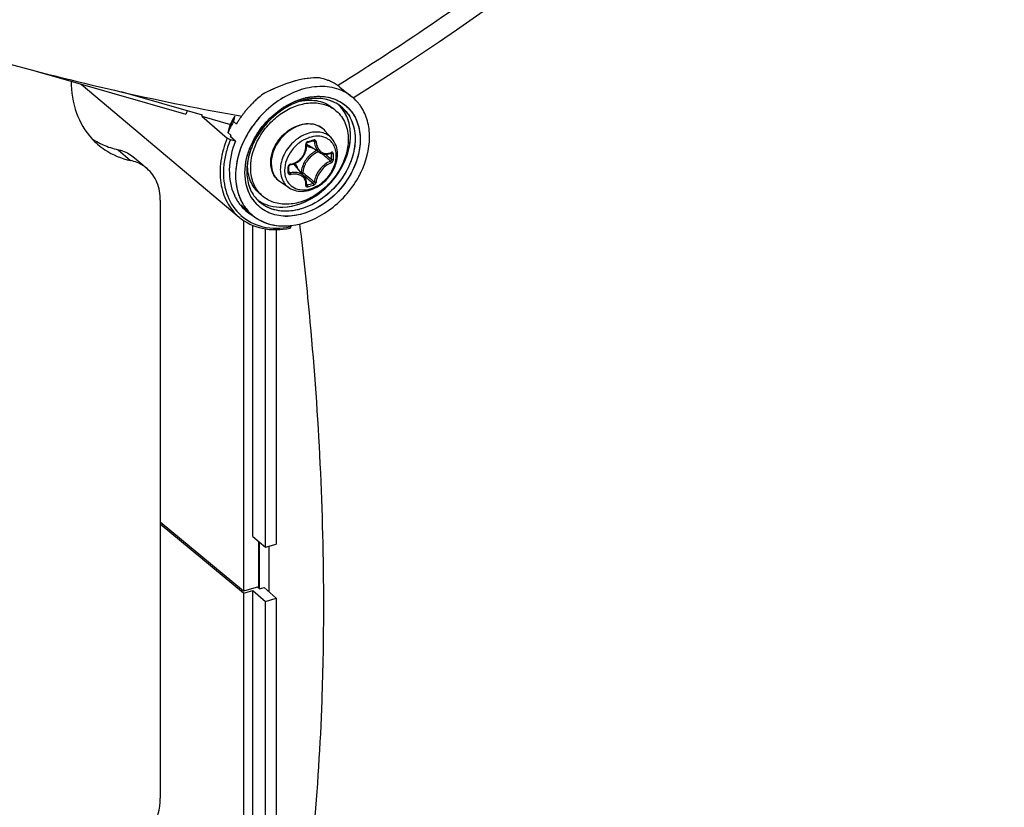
# Model space of a CAD drawing. Header units: millimetres. Extents: x 0 to 420, y 0 to 297.
# Tile 352 of 502: x 334.85 to 342.72, y 185.03 to 191.33. Entities that reach past the tile are written whole.
import ezdxf

# ---------------------------------------------------------------- set-up
doc = ezdxf.new("R2010")
doc.units = ezdxf.units.MM
doc.header["$LTSCALE"] = 23.1
doc.layers.get('0').update_dxf_attribs({"linetype": 'CONTINUOUS'})

msp = doc.modelspace()

# ---------------------------------------------------------------- linework, layer by layer
at = {"color": 7, "linetype": 'CONTINUOUS'}
for p, q in [((334.9862, 190.9123), (336.1767, 190.5686)), ((335.3392, 190.8104), (336.6009, 189.7466)), ((336.3075, 190.5616), (335.6578, 190.7492)), ((337.3877, 190.7999), (337.3956, 190.8048)), ((337.3878, 190.7998), (337.3957, 190.8047)), ((337.4075, 190.7857), (337.5028, 190.7096)), ((337.5211, 190.704), (337.5142, 190.6997)), ((337.5211, 190.704), (337.5142, 190.6997)), ((336.9596, 190.6261), (336.9604, 190.6266)), ((336.9601, 190.6249), (336.9609, 190.6254)), ((337.378, 190.595), (337.353, 190.6167)), ((337.576, 190.6295), (337.5743, 190.6321)), ((336.3038, 190.5527), (336.3075, 190.5616)), ((336.3038, 190.5527), (336.5316, 190.4869)), ((336.3038, 190.5527), (336.5065, 190.3787)), ((336.5555, 190.5101), (336.5791, 190.4891)), ((336.5657, 190.5524), (336.5623, 190.5385)), ((336.5665, 190.5544), (336.5657, 190.5524)), ((336.6214, 190.5548), (336.6207, 190.5538)), ((336.6218, 190.5546), (336.6211, 190.5536)), ((336.815, 190.5035), (336.8183, 190.5072)), ((336.5123, 190.4226), (336.5358, 190.4016)), ((336.5224, 190.4649), (336.5227, 190.4659)), ((336.5224, 190.4649), (336.5228, 190.4658)), ((336.5224, 190.4649), (336.5228, 190.4658)), ((336.5224, 190.4649), (336.5228, 190.4658)), ((336.5797, 190.4901), (336.5791, 190.4891)), ((336.5797, 190.4901), (336.5791, 190.4891)), ((337.343, 190.3751), (337.2876, 190.4376)), ((336.5365, 190.3927), (336.5292, 190.3922)), ((336.5721, 190.354), (336.5292, 190.3922)), ((336.5721, 190.354), (336.5314, 190.3657)), ((336.5365, 190.3927), (336.5324, 190.3924)), ((337.1434, 190.3412), (337.1447, 190.3422)), ((337.1447, 190.3422), (337.146, 190.343)), ((337.146, 190.343), (337.1473, 190.3436)), ((337.1473, 190.3436), (337.1478, 190.3438)), ((337.1478, 190.3438), (337.1627, 190.3479)), ((337.1595, 190.382), (337.1592, 190.3819)), ((337.1595, 190.382), (337.1592, 190.3819)), ((337.1627, 190.3479), (337.1716, 190.3504)), ((337.1716, 190.3504), (337.1804, 190.353)), ((337.1804, 190.353), (337.1952, 190.3574)), ((337.1921, 190.3565), (337.2032, 190.3505)), ((337.1941, 190.3554), (337.197, 190.3538)), ((337.1952, 190.3574), (337.1958, 190.3576)), ((337.1958, 190.3576), (337.1969, 190.3577)), ((337.1969, 190.3577), (337.1978, 190.3576)), ((337.1978, 190.3576), (337.1985, 190.3574)), ((337.1985, 190.3574), (337.1989, 190.3573)), ((335.634, 190.2858), (335.734, 190.1991)), ((337.1281, 190.2572), (337.1327, 190.2695)), ((337.1327, 190.2695), (337.1363, 190.2821)), ((337.1363, 190.2821), (337.1387, 190.2949)), ((337.1387, 190.2949), (337.1399, 190.3078)), ((337.1391, 190.3326), (337.1393, 190.3342)), ((337.1391, 190.3312), (337.1391, 190.3326)), ((337.1399, 190.3207), (337.1391, 190.3312)), ((337.1393, 190.3342), (337.1398, 190.3357)), ((337.1398, 190.3357), (337.1405, 190.3372)), ((337.1399, 190.3078), (337.1399, 190.3207)), ((337.1405, 190.3372), (337.1413, 190.3387)), ((337.1413, 190.3387), (337.1423, 190.34)), ((337.1423, 190.34), (337.1434, 190.3412)), ((337.249, 190.2613), (337.1562, 190.3189)), ((335.7658, 190.2209), (335.8658, 190.1343)), ((337.0571, 190.18), (337.0685, 190.1868)), ((337.0685, 190.1868), (337.0794, 190.1945)), ((337.0794, 190.1945), (337.0897, 190.2032)), ((337.0897, 190.2032), (337.0992, 190.2126)), ((337.0992, 190.2126), (337.1078, 190.2229)), ((337.1078, 190.2229), (337.1155, 190.2338)), ((337.1155, 190.2338), (337.1223, 190.2452)), ((337.1223, 190.2452), (337.1281, 190.2572)), ((337.2489, 190.2614), (337.2527, 190.2592)), ((337.2527, 190.2592), (337.261, 190.2551)), ((337.261, 190.2551), (337.2699, 190.252)), ((337.2699, 190.252), (337.2791, 190.25)), ((337.2791, 190.25), (337.2886, 190.2489)), ((337.2886, 190.2489), (337.2984, 190.2489)), ((337.2893, 190.2489), (337.2917, 190.2469)), ((337.2984, 190.2489), (337.3083, 190.25)), ((337.3083, 190.25), (337.3183, 190.2521)), ((337.3183, 190.2521), (337.3283, 190.2552)), ((337.3283, 190.2552), (337.3357, 190.2582)), ((337.3329, 190.2571), (337.3399, 190.2533)), ((337.3366, 190.2589), (337.3357, 190.2582)), ((337.3357, 190.2582), (337.3371, 190.2587)), ((337.3371, 190.2587), (337.3376, 190.2587)), ((336.9995, 190.1529), (336.9996, 190.1537)), ((336.9997, 190.1342), (336.9995, 190.1529)), ((336.9995, 190.1056), (336.9997, 190.1291)), ((336.9996, 190.1537), (336.9998, 190.155)), ((336.9996, 190.1125), (337.0089, 190.1001)), ((336.9997, 190.1291), (336.9997, 190.1342)), ((336.9998, 190.155), (337.0003, 190.1564)), ((337.0003, 190.1564), (337.001, 190.1578)), ((337.001, 190.1578), (337.0019, 190.1591)), ((337.0019, 190.1591), (337.003, 190.1604)), ((337.003, 190.1604), (337.0042, 190.1615)), ((337.0042, 190.1615), (337.0056, 190.1624)), ((337.0056, 190.1624), (337.007, 190.1632)), ((337.007, 190.1632), (337.0085, 190.1638)), ((337.0085, 190.1638), (337.0099, 190.1642)), ((337.0099, 190.1642), (337.0104, 190.1643)), ((337.0104, 190.1643), (337.02, 190.1662)), ((337.02, 190.1662), (337.0327, 190.1697)), ((337.0327, 190.1697), (337.0451, 190.1743)), ((337.0451, 190.1743), (337.0571, 190.18)), ((337.1212, 190.0725), (337.0512, 190.1558)), ((336.9995, 190.1052), (336.9995, 190.1056)), ((336.9997, 190.1044), (336.9995, 190.1052)), ((336.9999, 190.1037), (336.9997, 190.1044)), ((337.0002, 190.1032), (336.9999, 190.1037)), ((337.0981, 190.1052), (337.0945, 190.1042)), ((337.1078, 190.0884), (337.1412, 190.0601)), ((337.1259, 190.0662), (337.1212, 190.0724)), ((337.1306, 190.0584), (337.1259, 190.0662)), ((337.1344, 190.05), (337.1306, 190.0584)), ((337.1373, 190.0411), (337.1344, 190.05)), ((337.1391, 190.0318), (337.1373, 190.0411)), ((337.14, 190.0222), (337.1391, 190.0318)), ((337.0016, 189.9809), (336.9318, 190.0267)), ((337.139, 190.0046), (337.1391, 190.0051)), ((337.1391, 190.0042), (337.139, 190.0046)), ((337.139, 190.0043), (337.1399, 190.0034)), ((337.139, 190.0042), (337.1391, 190.0042)), ((337.1391, 190.0051), (337.1398, 190.0123)), ((337.1391, 190.0042), (337.1391, 190.0041)), ((337.1391, 190.0041), (337.1391, 190.0042)), ((337.1397, 190.0113), (337.1457, 190.0031)), ((337.1398, 190.0123), (337.14, 190.0222)), ((337.1399, 190.0034), (337.1408, 190.0029)), ((335.9715, 189.8814), (335.9715, 185.0993)), ((336.7889, 189.9147), (336.7639, 189.9363)), ((336.6184, 189.8452), (336.6933, 189.7749)), ((336.6361, 189.7204), (336.6361, 186.7549)), ((336.7097, 187.1925), (336.7097, 189.6811)), ((336.8128, 187.1068), (336.8128, 189.6525)), ((336.8976, 189.6464), (336.8976, 187.1313)), ((337.0126, 189.6787), (337.0141, 189.679)), ((337.0126, 189.6786), (337.0141, 189.6787)), ((337.0127, 189.6786), (337.014, 189.6787)), ((337.0128, 189.6789), (337.0141, 189.6791)), ((337.0141, 189.6791), (337.0141, 189.6691)), ((336.6361, 186.7549), (335.9715, 187.3079)), ((336.6361, 186.7382), (335.9715, 187.2913)), ((336.7097, 187.1925), (336.8128, 187.1068)), ((336.7552, 187.1547), (336.7552, 186.7892)), ((336.7639, 186.7751), (336.7639, 187.1475)), ((336.8128, 187.1068), (336.8976, 187.1313)), ((336.8418, 186.7486), (336.8418, 187.1152)), ((336.7552, 186.7892), (336.6361, 186.7549)), ((336.6361, 186.7382), (336.7097, 186.7595)), ((336.6361, 186.7382), (336.6361, 184.0031)), ((336.7097, 186.7595), (336.8128, 186.6738)), ((336.7097, 184.0345), (336.7097, 186.7595)), ((336.7639, 186.7751), (336.7495, 186.7876)), ((336.7639, 186.7751), (336.8007, 186.7857)), ((336.8007, 186.7857), (336.8976, 186.6983)), ((336.8128, 186.6738), (336.8976, 186.6983)), ((336.8128, 183.9475), (336.8128, 186.6738)), ((336.8976, 186.6983), (336.8976, 183.8619))]:
    msp.add_line(p, q, dxfattribs=at)
for centre, radius, start, end in [((337.171, 190.4652), 0.4005, 73.65406, 79.71494), ((337.1752, 190.48), 0.3851, 71.23842, 73.62864), ((337.1787, 190.4902), 0.3743, 67.34363, 71.24491), ((337.1825, 190.4995), 0.3643, 64.29579, 67.33588), ((337.1853, 190.5053), 0.3578, 60.83662, 64.29563), ((337.1881, 190.5103), 0.3521, 57.33751, 60.83495), ((337.4541, 189.5128), 1.3853, 115.76395, 118.64587), ((337.1904, 190.5139), 0.3478, 54.20076, 57.3352), ((337.1908, 190.5145), 0.3472, 51.37396, 57.33593), ((337.1914, 190.5153), 0.3461, 51.36713, 54.19768), ((337.2832, 190.0821), 0.8132, 134.84869, 136.35979), ((337.2808, 190.0846), 0.8098, 132.32515, 134.84893), ((337.2774, 190.0882), 0.8048, 131.05872, 132.32465), ((337.2679, 190.0994), 0.7901, 127.21991, 131.06862), ((337.1729, 190.2746), 0.408, 100.97597, 101.35093), ((337.2467, 190.217), 0.4964, 102.35584, 103.39317), ((337.2857, 190.4379), 0.3477, 48.36175, 51.38144), ((337.286, 190.4382), 0.3473, 48.3642, 51.39097), ((337.2841, 190.4363), 0.35, 41.21875, 48.34638), ((337.2843, 190.4364), 0.3498, 41.21829, 48.34923), ((337.2811, 190.4336), 0.354, 39.52411, 41.22544), ((337.2813, 190.4337), 0.3538, 39.52175, 41.22413), ((337.2777, 190.4309), 0.3583, 34.72676, 39.51368), ((337.2781, 190.4311), 0.358, 34.72156, 39.51728), ((336.9397, 190.3326), 0.7986, 160.68571, 162.80725), ((337.2829, 190.0819), 0.8131, 142.38471, 144.06306), ((337.2828, 190.082), 0.813, 142.38463, 144.06321), ((337.2848, 190.0804), 0.8156, 140.22943, 142.38374), ((337.2866, 190.0789), 0.8179, 138.61797, 140.23014), ((337.2859, 190.0795), 0.817, 136.35992, 138.61857), ((337.3076, 190.0737), 0.6529, 122.20852, 124.48306), ((337.2116, 190.4028), 0.2542, 49.1138, 56.51182), ((337.1999, 190.4401), 0.2837, 42.65384, 45.69266), ((337.2003, 190.4405), 0.2832, 42.60211, 45.58475), ((337.199, 190.4393), 0.2849, 42.00251, 42.65523), ((337.1994, 190.4397), 0.2844, 41.99938, 42.60345), ((337.1965, 190.4372), 0.2882, 34.71844, 41.98672), ((337.2338, 190.4079), 0.2877, 34.74605, 51.27615), ((337.2745, 190.4286), 0.3623, 34.16445, 34.73339), ((337.2751, 190.429), 0.3616, 34.16025, 34.72678), ((337.2738, 190.4281), 0.3632, 33.67121, 34.16448), ((337.0954, 190.2376), 0.6165, 149.08064, 157.71362), ((337.2208, 190.1262), 0.7681, 150.0152, 154.89265), ((337.0919, 190.2374), 0.6133, 150.74934, 156.83355), ((337.0978, 190.2344), 0.6199, 149.14201, 156.08799), ((349.1625, 187.5046), 12.9603, 166.462, 166.59096), ((337.1097, 190.2278), 0.6335, 149.17312, 150.77515), ((339.3703, 206.4069), 16.0889, 259.97047, 260.16445), ((337.2632, 190.0947), 0.7897, 147.89268, 149.9534), ((337.2631, 190.0948), 0.7895, 147.89266, 149.95336), ((337.2737, 190.0882), 0.802, 146.16334, 147.89429), ((337.2736, 190.0882), 0.8019, 146.16314, 147.89427), ((337.2797, 190.0842), 0.8092, 144.52481, 146.16403), ((337.282, 190.0825), 0.8121, 144.0632, 144.43583), ((337.282, 190.0826), 0.812, 144.06333, 144.43584), ((337.332, 190.0387), 0.6952, 138.04167, 152.84659), ((337.3803, 189.9978), 0.8235, 138.07399, 138.89063), ((337.3449, 190.0283), 0.7118, 137.71544, 137.90983), ((347.7249, 187.751), 11.5265, 166.38196, 166.59805), ((337.1964, 190.1379), 0.741, 154.90576, 157.4038), ((337.0753, 190.2464), 0.5945, 157.76332, 158.33907), ((337.0728, 190.2459), 0.5924, 156.12264, 158.20873), ((337.0705, 190.2469), 0.5899, 156.86327, 158.21106), ((337.1723, 190.3355), 0.1539, 50.53518, 52.38989), ((337.1725, 190.3357), 0.1537, 47.20358, 50.53486), ((337.172, 190.3352), 0.1545, 41.53019, 47.1948), ((335.84, 190.7553), 0.5643, 222.52641, 229.10461), ((335.7455, 190.8503), 0.5743, 236.0144, 242.11942), ((337.2059, 190.1227), 0.7258, 157.40111, 158.29077), ((337.2955, 190.0583), 0.6538, 153.2631, 156.14476), ((337.291, 190.0606), 0.6488, 153.67762, 154.36295), ((337.2939, 190.0592), 0.652, 153.18809, 153.67746), ((337.2973, 190.0575), 0.6558, 152.91998, 153.18831), ((337.2755, 190.0738), 0.6182, 153.67667, 155.36641), ((337.2794, 190.0717), 0.6227, 153.68606, 155.34026), ((337.2925, 190.0653), 0.6372, 151.52143, 153.68459), ((337.2859, 190.0686), 0.6299, 151.50629, 153.67176), ((336.6178, 192.2833), 2.0045, 285.39308, 286.80749), ((337.2386, 190.152), 0.2433, 109.04244, 109.22932), ((337.2882, 190.0619), 0.6457, 154.36221, 155.82818), ((337.2035, 190.3952), 0.0898, 224.14979, 225.13489), ((337.2037, 190.3955), 0.0901, 225.16768, 238.19258), ((337.3046, 190.0935), 0.202, 114.0645, 126.40526), ((337.293, 190.3646), 0.1103, 292.2624, 294.07545), ((337.1514, 190.1091), 0.4887, 170.96155, 172.64108), ((337.077, 190.1635), 0.4083, 176.84614, 177.19337), ((337.3183, 190.0756), 0.2113, 135.09832, 148.10442), ((329.152, 180.6872), 12.5417, 49.56104, 49.72441), ((329.8871, 181.5486), 11.4092, 49.26308, 49.56466), ((329.3086, 180.7506), 12.4061, 49.65654, 49.94798), ((337.2942, 190.3616), 0.1071, 290.31697, 292.26307), ((335.8746, 190.2296), 1.4654, 0.00233, 0.92882), ((335.9233, 190.2296), 1.4168, 359.05537, 0.00295), ((335.8764, 190.2287), 1.4783, 0.0024, 0.92888), ((335.9255, 190.2287), 1.4292, 359.05547, 0.00301), ((337.0766, 190.1005), 0.6004, 178.5059, 179.04267), ((337.1405, 190.1105), 0.4778, 172.64471, 173.57131), ((337.1499, 190.1095), 0.4872, 171.28542, 173.56682), ((337.0665, 190.1639), 0.3977, 177.18256, 179.98861), ((334.8523, 190.1243), 2.1407, 0.00233, 0.64253), ((334.9323, 190.1243), 2.0607, 359.34524, 0.00194), ((337.0157, 190.1485), 0.0216, 99.06376, 106.76369), ((336.9821, 190.0979), 0.0902, 40.02572, 53.88647), ((336.9669, 190.0975), 0.1114, 16.50857, 23.3442), ((336.8894, 190.4373), 0.762, 333.98758, 334.25893), ((336.9968, 190.1056), 0.00271, 351.60329, 359.32144), ((344.764, 199.1894), 11.8794, 229.89404, 230.16205), ((344.2541, 198.4817), 11.0235, 229.81565, 230.16603), ((343.8156, 198.0522), 10.3986, 230.16047, 230.51372), ((336.8746, 190.4447), 0.7785, 330.51232, 333.67169), ((336.8752, 190.4444), 0.7778, 330.51032, 333.66853), ((336.8871, 190.4384), 0.7645, 333.67993, 333.98757), ((336.8885, 190.4377), 0.7629, 333.67772, 333.98992), ((336.7709, 191.3902), 1.4368, 285.12112, 287.07727), ((336.7716, 191.3883), 1.4495, 285.13021, 287.08635), ((336.9145, 190.0833), 0.3872, 204.81066, 209.69223), ((336.9022, 190.0763), 0.3731, 209.69553, 214.69937), ((336.9667, 190.0658), 0.3128, 210.79009, 214.71405), ((336.9646, 190.0647), 0.3104, 211.08808, 222.74439), ((336.9605, 190.0616), 0.3052, 214.72363, 222.49614), ((336.9543, 190.0807), 0.286, 212.43965, 214.72904), ((336.9494, 190.0773), 0.28, 212.39215, 214.72205), ((336.9504, 190.078), 0.2813, 214.72695, 215.01924), ((336.9523, 190.0793), 0.2836, 214.73191, 215.05701), ((336.945, 190.0741), 0.2746, 214.9928, 226.78066), ((336.945, 190.0739), 0.2745, 215.00809, 226.75845), ((336.9152, 190.1111), 0.2812, 231.40531, 232.58962), ((336.9151, 190.1109), 0.2809, 231.40635, 232.59351), ((336.9163, 190.1126), 0.2831, 232.5931, 236.29001), ((336.9161, 190.1123), 0.2827, 232.59693, 236.2885), ((336.9554, 190.1069), 0.2543, 221.70798, 229.09647), ((336.8936, 190.0703), 0.3626, 214.70744, 219.80798), ((336.8879, 190.0656), 0.3552, 219.81101, 226.829), ((336.9459, 190.0402), 0.3666, 210.74294, 214.71596), ((336.9433, 190.0386), 0.3635, 210.78957, 217.89314), ((336.9395, 190.0358), 0.3588, 214.72442, 217.88867), ((336.8866, 190.0645), 0.3535, 226.85279, 235.37143), ((336.9346, 190.0319), 0.3526, 217.87915, 226.80338), ((336.9345, 190.0318), 0.3524, 217.90723, 226.79837), ((336.7803, 189.9984), 0.2319, 241.72631, 243.02772), ((336.8706, 190.0459), 0.3829, 228.08205, 228.32952), ((336.8892, 190.0684), 0.3581, 235.38352, 240.52525), ((336.931, 190.0284), 0.3475, 226.82444, 227.64699), ((336.9309, 190.0282), 0.3473, 226.82953, 227.64514), ((336.9806, 190.1556), 0.4017, 268.34759, 268.61366), ((336.9807, 190.1545), 0.4007, 268.32648, 268.5272), ((336.9807, 190.1634), 0.4095, 268.62064, 271.04232), ((336.958, 190.1897), 0.514, 275.06638, 276.1134), ((336.8927, 190.2713), 0.6143, 280.78815, 281.39797), ((336.9578, 190.1912), 0.5156, 275.69496, 276.09811)]:
    msp.add_arc(centre, radius, start, end, dxfattribs=at)
for points, knots in [([(337.3957, 190.8047), (337.8956, 191.117), (339.8174, 192.4243), (341.542, 194.0278), (342.6495, 195.3625)], [0, 0, 0, 0, 0.253674, 1, 1, 1, 1]), ([(342.7164, 195.2138), (342.3559, 194.7807), (340.8104, 193.0775), (338.9908, 191.6262), (337.5211, 190.704)], [0, 0, 0, 0, 0.245138, 1, 1, 1, 1]), ([(333.9453, 191.2009), (334.1804, 191.1313), (335.0461, 190.8855), (335.9236, 190.6779), (336.5684, 190.5639)], [0, 0, 0, 0, 0.272413, 1, 1, 1, 1]), ([(335.2592, 190.8333), (335.2593, 190.7473), (335.2843, 190.58), (335.3703, 190.4326), (335.4241, 190.3739)], [0, 0, 0, 0, 0.518998, 1, 1, 1, 1]), ([(337.1952, 190.8596), (337.1298, 190.8566), (336.9887, 190.8242), (336.8578, 190.7657), (336.7899, 190.7286)], [0, 0, 0, 0, 0.458598, 1, 1, 1, 1]), ([(337.2425, 190.8592), (337.1824, 190.8631), (337.0461, 190.8421), (336.9195, 190.7931), (336.8519, 190.7605)], [0, 0, 0, 0, 0.445321, 1, 1, 1, 1]), ([(337.2425, 190.8592), (337.2388, 190.8595), (337.223, 190.8603), (337.2072, 190.8601), (337.1952, 190.8596)], [0, 0, 0, 0, 0.239646, 1, 1, 1, 1]), ([(337.4005, 190.7665), (337.3515, 190.7843), (337.2405, 190.7999), (337.0706, 190.7654), (336.906, 190.6802), (336.8102, 190.5956), (336.7671, 190.5475)], [0, 0, 0, 0, 0.221196, 0.463312, 0.725506, 1, 1, 1, 1]), ([(337.4007, 190.7665), (337.3517, 190.7842), (337.2407, 190.7999), (337.0709, 190.7655), (336.9064, 190.6805), (336.8107, 190.596), (336.7676, 190.548)], [0, 0, 0, 0, 0.221447, 0.463667, 0.725746, 1, 1, 1, 1]), ([(336.6937, 190.1424), (336.6937, 190.2229), (336.7322, 190.3479), (336.8297, 190.4845), (336.9256, 190.5716), (337.0345, 190.6329), (337.1483, 190.6635), (337.2582, 190.66), (337.3241, 190.6333), (337.3519, 190.6149)], [0, 0, 0, 0, 0.254142, 0.391, 0.527564, 0.659013, 0.781772, 0.894694, 1, 1, 1, 1]), ([(337.0952, 190.676), (337.0583, 190.6648), (336.9103, 190.6005), (336.7906, 190.4764), (336.7324, 190.3691)], [0, 0, 0, 0, 0.240004, 1, 1, 1, 1]), ([(337.0926, 190.6752), (337.0559, 190.6639), (336.909, 190.5993), (336.7902, 190.4758), (336.7324, 190.3691)], [0, 0, 0, 0, 0.24021, 1, 1, 1, 1]), ([(336.9434, 190.6156), (336.9832, 190.6423), (337.0662, 190.6859), (337.198, 190.7172), (337.3243, 190.7097), (337.3995, 190.677), (337.4312, 190.655)], [0, 0, 0, 0, 0.278082, 0.537429, 0.776317, 1, 1, 1, 1]), ([(336.9604, 190.6266), (336.9741, 190.6352), (337.028, 190.6663), (337.0868, 190.6892), (337.1317, 190.6999)], [0, 0, 0, 0, 0.25821, 1, 1, 1, 1]), ([(337.4138, 190.6324), (337.3731, 190.6649), (337.2635, 190.7079), (337.1492, 190.6927), (337.0926, 190.6752)], [0, 0, 0, 0, 0.467597, 1, 1, 1, 1]), ([(337.3634, 190.6642), (337.3248, 190.6832), (337.2331, 190.7043), (337.1412, 190.69), (337.0952, 190.676)], [0, 0, 0, 0, 0.472412, 1, 1, 1, 1]), ([(337.0952, 190.6751), (337.1416, 190.6841), (337.2136, 190.6853), (337.3, 190.6551), (337.3368, 190.6307), (337.353, 190.6167)], [0, 0, 0, 0, 0.520298, 0.763328, 1, 1, 1, 1]), ([(337.1405, 190.7019), (337.1492, 190.7038), (337.1836, 190.7104), (337.2187, 190.7131), (337.2447, 190.7125)], [0, 0, 0, 0, 0.256535, 1, 1, 1, 1]), ([(337.2447, 190.7125), (337.2617, 190.7121), (337.3264, 190.7068), (337.39, 190.6831), (337.4295, 190.6561)], [0, 0, 0, 0, 0.261575, 1, 1, 1, 1]), ([(336.9512, 189.826), (337.039, 189.8289), (337.2209, 189.8963), (337.3866, 190.0676), (337.4688, 190.2385), (337.4964, 190.3703), (337.4874, 190.4956), (337.4551, 190.5701), (337.4334, 190.6013)], [0, 0, 0, 0, 0.247223, 0.518007, 0.65141, 0.777083, 0.892918, 1, 1, 1, 1]), ([(337.5073, 190.5787), (337.5305, 190.5453), (337.565, 190.4654), (337.5742, 190.3313), (337.5441, 190.1902), (337.4552, 190.0078), (337.2771, 189.8257), (337.0818, 189.7556), (336.9881, 189.7539)], [0, 0, 0, 0, 0.107139, 0.223148, 0.349029, 0.482633, 0.753448, 1, 1, 1, 1]), ([(337.378, 190.595), (337.3932, 190.5819), (337.4209, 190.5514), (337.4619, 190.4769), (337.4732, 190.4112), (337.4732, 190.3674)], [0, 0, 0, 0, 0.238021, 0.481682, 1, 1, 1, 1]), ([(337.4335, 190.1683), (337.4535, 190.2089), (337.484, 190.2919), (337.4971, 190.4192), (337.4747, 190.5365), (337.4351, 190.6029), (337.4107, 190.63)], [0, 0, 0, 0, 0.278014, 0.537515, 0.77657, 1, 1, 1, 1]), ([(337.4138, 190.6324), (337.4449, 190.6075), (337.4984, 190.5414), (337.5338, 190.4149), (337.5251, 190.2743), (337.4925, 190.1822), (337.4703, 190.1373)], [0, 0, 0, 0, 0.222971, 0.459982, 0.719377, 1, 1, 1, 1]), ([(337.4295, 190.6561), (337.4658, 190.6313), (337.5295, 190.5625), (337.574, 190.4247), (337.5674, 190.2696), (337.5319, 190.1678), (337.5074, 190.1181)], [0, 0, 0, 0, 0.223214, 0.459267, 0.718396, 1, 1, 1, 1]), ([(337.5742, 190.1031), (337.6168, 190.1904), (337.6559, 190.3328), (337.634, 190.5157), (337.5989, 190.5952), (337.576, 190.6295)], [0, 0, 0, 0, 0.532629, 0.77421, 1, 1, 1, 1]), ([(336.7671, 190.5475), (336.7211, 190.4961), (336.6432, 190.384), (336.5759, 190.198), (336.566, 190.0137), (336.6027, 189.9001), (336.6309, 189.8528)], [0, 0, 0, 0, 0.275264, 0.538289, 0.780129, 1, 1, 1, 1]), ([(336.7598, 190.5392), (336.7483, 190.5261), (336.7045, 190.4725), (336.6675, 190.4134), (336.6445, 190.367)], [0, 0, 0, 0, 0.252116, 1, 1, 1, 1]), ([(337.4702, 190.5719), (337.498, 190.5317), (337.5351, 190.4311), (337.5257, 190.2656), (337.4602, 190.1), (337.3474, 189.9541), (337.2016, 189.8458), (337.0401, 189.789), (336.8814, 189.7931), (336.7913, 189.8419), (336.757, 189.874)], [0, 0, 0, 0, 0.111188, 0.234535, 0.369608, 0.510439, 0.648802, 0.777413, 0.893182, 1, 1, 1, 1]), ([(337.2663, 190.4575), (337.25, 190.47), (337.2106, 190.4891), (337.1432, 190.4946), (337.0725, 190.4781), (337.0043, 190.4419), (336.9439, 190.389), (336.8823, 190.3049), (336.8578, 190.2273), (336.8578, 190.1772)], [0, 0, 0, 0, 0.104897, 0.216899, 0.338904, 0.47012, 0.607003, 0.744549, 1, 1, 1, 1]), ([(336.8625, 190.2477), (336.8751, 190.2974), (336.9263, 190.391), (337.0115, 190.455), (337.059, 190.4745)], [0, 0, 0, 0, 0.499995, 1, 1, 1, 1]), ([(337.2735, 190.4193), (337.2558, 190.4247), (337.2171, 190.4297), (337.1576, 190.4203), (337.0984, 190.3954), (337.0249, 190.3439), (336.9549, 190.2554), (336.9306, 190.1675), (336.9306, 190.1252)], [0, 0, 0, 0, 0.108641, 0.225762, 0.35139, 0.483442, 0.751147, 1, 1, 1, 1]), ([(337.059, 190.4745), (337.0795, 190.483), (337.1215, 190.495), (337.1852, 190.4954), (337.2433, 190.4768), (337.2748, 190.452), (337.2876, 190.4376)], [0, 0, 0, 0, 0.270574, 0.524505, 0.765155, 1, 1, 1, 1]), ([(335.4769, 190.3427), (335.4891, 190.3363), (335.5393, 190.3119), (335.593, 190.2947), (335.634, 190.2858)], [0, 0, 0, 0, 0.246562, 1, 1, 1, 1]), ([(336.5065, 190.3787), (336.4823, 190.3202), (336.4482, 190.2017), (336.4455, 190.0235), (336.4945, 189.8641), (336.5618, 189.7795), (336.6009, 189.7466)], [0, 0, 0, 0, 0.278776, 0.537067, 0.774938, 1, 1, 1, 1]), ([(336.5314, 190.3657), (336.5268, 190.3545), (336.5096, 190.3099), (336.4965, 190.2637), (336.4894, 190.2288)], [0, 0, 0, 0, 0.254494, 1, 1, 1, 1]), ([(336.5314, 190.3657), (336.5244, 190.3678), (336.5158, 190.3719), (336.508, 190.3773), (336.5065, 190.3787)], [0, 0, 0, 0, 0.780939, 1, 1, 1, 1]), ([(336.5721, 190.354), (336.5429, 190.2818), (336.508, 190.1351), (336.5339, 189.9839), (336.5631, 189.9208)], [0, 0, 0, 0, 0.528485, 1, 1, 1, 1]), ([(336.6445, 190.367), (336.6026, 190.2824), (336.551, 190.1073), (336.5888, 189.9233), (336.631, 189.8525)], [0, 0, 0, 0, 0.534142, 1, 1, 1, 1]), ([(337.4732, 190.3674), (337.4732, 190.2833), (337.4313, 190.1529), (337.3265, 190.013), (337.2242, 189.9257), (337.1091, 189.8675), (336.9907, 189.8434), (336.8787, 189.8568), (336.8148, 189.8922), (336.7889, 189.9147)], [0, 0, 0, 0, 0.256473, 0.394543, 0.531644, 0.662632, 0.784011, 0.89531, 1, 1, 1, 1]), ([(337.1585, 190.3817), (337.1316, 190.3723), (337.0796, 190.3432), (336.9991, 190.2618), (336.9644, 190.1754), (336.9644, 190.1195)], [0, 0, 0, 0, 0.249772, 0.51087, 1, 1, 1, 1]), ([(337.1499, 190.3507), (337.145, 190.3493), (337.1361, 190.3424), (337.1331, 190.3315), (337.1337, 190.3264)], [0, 0, 0, 0, 0.497141, 1, 1, 1, 1]), ([(337.1499, 190.3507), (337.15, 190.3498), (337.1501, 190.3475), (337.1494, 190.3442), (337.1478, 190.3438)], [0, 0, 0, 0, 0.348, 1, 1, 1, 1]), ([(337.2923, 190.3812), (337.2727, 190.3898), (337.227, 190.3984), (337.1818, 190.3897), (337.1595, 190.382)], [0, 0, 0, 0, 0.475966, 1, 1, 1, 1]), ([(337.1974, 190.3644), (337.1975, 190.3635), (337.1976, 190.3612), (337.1968, 190.3579), (337.1952, 190.3574)], [0, 0, 0, 0, 0.339767, 1, 1, 1, 1]), ([(337.2166, 190.3503), (337.2163, 190.3548), (337.213, 190.362), (337.2043, 190.3655), (337.1996, 190.3651), (337.1974, 190.3644)], [0, 0, 0, 0, 0.502703, 0.74499, 1, 1, 1, 1]), ([(337.2032, 190.3505), (337.2031, 190.3512), (337.2026, 190.3539), (337.2006, 190.3563), (337.1989, 190.3573)], [0, 0, 0, 0, 0.264576, 1, 1, 1, 1]), ([(337.2032, 190.3505), (337.2042, 190.3322), (337.2117, 190.2976), (337.2352, 190.2699), (337.2489, 190.2614)], [0, 0, 0, 0, 0.531229, 1, 1, 1, 1]), ([(337.2166, 190.3502), (337.2142, 190.3496), (337.2097, 190.3492), (337.2051, 190.3496), (337.2032, 190.3505)], [0, 0, 0, 0, 0.5364, 1, 1, 1, 1]), ([(337.2166, 190.3503), (337.2173, 190.3379), (337.2217, 190.3141), (337.238, 190.2832), (337.2631, 190.2618), (337.2839, 190.2561), (337.2941, 190.2554)], [0, 0, 0, 0, 0.279104, 0.533854, 0.769255, 1, 1, 1, 1]), ([(337.343, 190.3751), (337.3338, 190.3853), (337.3124, 190.4036), (337.2868, 190.4152), (337.2735, 190.4193)], [0, 0, 0, 0, 0.49562, 1, 1, 1, 1]), ([(337.3773, 190.2388), (337.3773, 190.2544), (337.3739, 190.2848), (337.3571, 190.3265), (337.3295, 190.3602), (337.3052, 190.3755), (337.2923, 190.3812)], [0, 0, 0, 0, 0.267263, 0.518158, 0.759229, 1, 1, 1, 1]), ([(337.3873, 190.2499), (337.3873, 190.273), (337.3805, 190.3184), (337.3575, 190.3586), (337.343, 190.3751)], [0, 0, 0, 0, 0.512429, 1, 1, 1, 1]), ([(335.4706, 190.3288), (335.4889, 190.3129), (335.5675, 190.2532), (335.6616, 190.2149), (335.734, 190.1991)], [0, 0, 0, 0, 0.246653, 1, 1, 1, 1]), ([(335.634, 190.2858), (335.6464, 190.2831), (335.6939, 190.2699), (335.7381, 190.2449), (335.7658, 190.2209)], [0, 0, 0, 0, 0.256846, 1, 1, 1, 1]), ([(336.698, 189.9057), (336.6638, 189.9631), (336.6305, 190.1104), (336.6668, 190.2531), (336.6975, 190.3227)], [0, 0, 0, 0, 0.467417, 1, 1, 1, 1]), ([(336.6988, 189.9044), (336.6639, 189.9623), (336.6301, 190.1116), (336.6676, 190.2559), (336.6992, 190.3263)], [0, 0, 0, 0, 0.46688, 1, 1, 1, 1]), ([(336.7136, 190.3315), (336.708, 190.3194), (336.688, 190.2717), (336.6741, 190.2213), (336.6683, 190.1834)], [0, 0, 0, 0, 0.257034, 1, 1, 1, 1]), ([(336.7136, 190.3315), (336.7081, 190.3196), (336.6884, 190.2727), (336.6747, 190.2232), (336.6687, 190.1859)], [0, 0, 0, 0, 0.257229, 1, 1, 1, 1]), ([(337.0123, 190.1698), (337.03, 190.1727), (337.0651, 190.1858), (337.1068, 190.223), (337.1324, 190.2722), (337.1358, 190.309), (337.1337, 190.3264)], [0, 0, 0, 0, 0.24849, 0.504031, 0.757203, 1, 1, 1, 1]), ([(337.1337, 190.3263), (337.1352, 190.3268), (337.1373, 190.3275), (337.1392, 190.3296), (337.1391, 190.3305)], [0, 0, 0, 0, 0.63264, 1, 1, 1, 1]), ([(337.1398, 190.3188), (337.1431, 190.3164), (337.1571, 190.3074), (337.1734, 190.3022), (337.1858, 190.3004)], [0, 0, 0, 0, 0.245283, 1, 1, 1, 1]), ([(337.2362, 190.2693), (337.2301, 190.267), (337.2053, 190.2558), (337.1832, 190.2392), (337.1687, 190.2247)], [0, 0, 0, 0, 0.242416, 1, 1, 1, 1]), ([(337.338, 190.2639), (337.338, 190.2633), (337.338, 190.2616), (337.3375, 190.2597), (337.3366, 190.2589)], [0, 0, 0, 0, 0.296838, 1, 1, 1, 1]), ([(337.3545, 190.2527), (337.3544, 190.2567), (337.352, 190.2634), (337.3439, 190.2658), (337.3399, 190.2647), (337.338, 190.2639)], [0, 0, 0, 0, 0.500392, 0.734456, 1, 1, 1, 1]), ([(335.8658, 190.1343), (335.8566, 190.1423), (335.8173, 190.1721), (335.7703, 190.1913), (335.734, 190.1991)], [0, 0, 0, 0, 0.246646, 1, 1, 1, 1]), ([(336.8542, 190.1829), (336.8542, 190.1882), (336.8549, 190.21), (336.8585, 190.2317), (336.8625, 190.2477)], [0, 0, 0, 0, 0.244438, 1, 1, 1, 1]), ([(336.9884, 190.03), (336.9988, 190.0132), (337.0278, 189.9834), (337.0878, 189.9619), (337.1555, 189.965), (337.2237, 189.9909), (337.2858, 190.0364), (337.3507, 190.1141), (337.3773, 190.1899), (337.3773, 190.2388)], [0, 0, 0, 0, 0.105488, 0.213714, 0.331476, 0.460622, 0.598286, 0.738716, 1, 1, 1, 1]), ([(337.0016, 189.9809), (337.0187, 189.9696), (337.0584, 189.9533), (337.1241, 189.9506), (337.1908, 189.9679), (337.2539, 190.0028), (337.3091, 190.0525), (337.3654, 190.131), (337.3873, 190.2032), (337.3873, 190.2499)], [0, 0, 0, 0, 0.11076, 0.226584, 0.349536, 0.479279, 0.613227, 0.747471, 1, 1, 1, 1]), ([(337.139, 190.1872), (337.1349, 190.1806), (337.1207, 190.1547), (337.1124, 190.1252), (337.1113, 190.1034)], [0, 0, 0, 0, 0.261592, 1, 1, 1, 1]), ([(337.1847, 190.2561), (337.1768, 190.2503), (337.1468, 190.2249), (337.1235, 190.1915), (337.1122, 190.1645)], [0, 0, 0, 0, 0.251119, 1, 1, 1, 1]), ([(337.3326, 190.1935), (337.3159, 190.1874), (337.2832, 190.1681), (337.2431, 190.1275), (337.2141, 190.0794), (337.2043, 190.0437), (337.2032, 190.0268)], [0, 0, 0, 0, 0.24174, 0.507568, 0.769195, 1, 1, 1, 1]), ([(337.2941, 190.2554), (337.2972, 190.2552), (337.3098, 190.2551), (337.3224, 190.2579), (337.3314, 190.2612)], [0, 0, 0, 0, 0.242499, 1, 1, 1, 1]), ([(337.3326, 190.1935), (337.3337, 190.194), (337.3378, 190.197), (337.34, 190.2024), (337.3399, 190.2062)], [0, 0, 0, 0, 0.233629, 1, 1, 1, 1]), ([(337.338, 190.181), (337.3382, 190.1846), (337.3366, 190.1894), (337.3334, 190.1929), (337.3326, 190.1935)], [0, 0, 0, 0, 0.766459, 1, 1, 1, 1]), ([(337.3399, 190.2533), (337.3399, 190.2539), (337.3398, 190.2559), (337.3387, 190.258), (337.3375, 190.2587)], [0, 0, 0, 0, 0.295427, 1, 1, 1, 1]), ([(337.338, 190.181), (337.3402, 190.1819), (337.3488, 190.1873), (337.3543, 190.1975), (337.3545, 190.2052)], [0, 0, 0, 0, 0.2401, 1, 1, 1, 1]), ([(337.3545, 190.2527), (337.3521, 190.2517), (337.347, 190.2511), (337.3419, 190.252), (337.3399, 190.2533)], [0, 0, 0, 0, 0.520163, 1, 1, 1, 1]), ([(337.3545, 190.2052), (337.3521, 190.2041), (337.347, 190.2036), (337.3418, 190.2048), (337.3399, 190.2062)], [0, 0, 0, 0, 0.516682, 1, 1, 1, 1]), ([(335.9715, 189.8814), (335.9715, 189.93), (335.9557, 190.025), (335.8997, 190.1049), (335.8658, 190.1343)], [0, 0, 0, 0, 0.519997, 1, 1, 1, 1]), ([(336.4762, 190.1105), (336.4751, 190.0437), (336.4944, 189.9131), (336.569, 189.8021), (336.6148, 189.761)], [0, 0, 0, 0, 0.520646, 1, 1, 1, 1]), ([(336.6657, 190.164), (336.6609, 190.1214), (336.6625, 190.0384), (336.6922, 189.96), (336.713, 189.9273)], [0, 0, 0, 0, 0.52504, 1, 1, 1, 1]), ([(336.6658, 190.1641), (336.661, 190.1215), (336.6625, 190.0385), (336.6921, 189.9601), (336.713, 189.9273)], [0, 0, 0, 0, 0.524814, 1, 1, 1, 1]), ([(336.7639, 189.9364), (336.7487, 189.9495), (336.721, 189.98), (336.68, 190.0545), (336.6687, 190.1202), (336.6687, 190.164)], [0, 0, 0, 0, 0.238021, 0.481682, 1, 1, 1, 1]), ([(336.7655, 189.9377), (336.742, 189.9641), (336.7045, 190.0299), (336.6937, 190.1042), (336.6937, 190.1424)], [0, 0, 0, 0, 0.481107, 1, 1, 1, 1]), ([(337.4703, 190.1373), (337.4348, 190.0656), (337.3373, 189.9369), (337.1432, 189.8114), (336.9594, 189.7823), (336.8316, 189.8181), (336.7791, 189.8532), (336.757, 189.874)], [0, 0, 0, 0, 0.277344, 0.546146, 0.78549, 0.894711, 1, 1, 1, 1]), ([(336.9318, 190.0267), (336.9196, 190.0347), (336.8971, 190.0543), (336.8635, 190.105), (336.8542, 190.152), (336.8542, 190.1829)], [0, 0, 0, 0, 0.241984, 0.486768, 1, 1, 1, 1]), ([(336.8578, 190.1772), (336.8578, 190.1472), (336.8666, 190.1018), (336.8988, 190.053), (336.9202, 190.0343), (336.9318, 190.0267)], [0, 0, 0, 0, 0.517982, 0.760912, 1, 1, 1, 1]), ([(336.9306, 190.1252), (336.9306, 190.1179), (336.9319, 190.0901), (336.939, 190.0623), (336.9477, 190.0436)], [0, 0, 0, 0, 0.261199, 1, 1, 1, 1]), ([(336.9512, 189.826), (337.0488, 189.8293), (337.2498, 189.911), (337.3864, 190.0731), (337.4335, 190.1683)], [0, 0, 0, 0, 0.478838, 1, 1, 1, 1]), ([(336.9644, 190.1195), (336.9644, 190.1034), (336.9681, 190.072), (336.9804, 190.0428), (336.9884, 190.03)], [0, 0, 0, 0, 0.516185, 1, 1, 1, 1]), ([(337.5074, 190.1181), (337.4552, 190.0128), (337.303, 189.8349), (337.0773, 189.7512), (336.9704, 189.754)], [0, 0, 0, 0, 0.523715, 1, 1, 1, 1]), ([(337.0095, 190.1692), (337.0049, 190.1678), (336.9966, 190.1623), (336.9928, 190.1528), (336.9929, 190.1483)], [0, 0, 0, 0, 0.515676, 1, 1, 1, 1]), ([(336.9929, 190.1483), (336.9938, 190.1485), (336.9964, 190.1491), (336.9996, 190.1511), (336.9995, 190.1529)], [0, 0, 0, 0, 0.335626, 1, 1, 1, 1]), ([(337.0123, 190.1698), (337.0123, 190.1685), (337.0122, 190.1666), (337.0111, 190.1644), (337.0104, 190.1643)], [0, 0, 0, 0, 0.650306, 1, 1, 1, 1]), ([(337.0692, 190.1416), (337.0678, 190.1448), (337.0618, 190.157), (337.0534, 190.1679), (337.046, 190.1748)], [0, 0, 0, 0, 0.255247, 1, 1, 1, 1]), ([(337.1122, 190.1645), (337.1102, 190.1596), (337.103, 190.1405), (337.0989, 190.1203), (337.0981, 190.1052)], [0, 0, 0, 0, 0.258896, 1, 1, 1, 1]), ([(337.338, 190.181), (337.3224, 190.1751), (337.2919, 190.1568), (337.2544, 190.1187), (337.2272, 190.0736), (337.2177, 190.0403), (337.2166, 190.0245)], [0, 0, 0, 0, 0.241461, 0.507728, 0.769702, 1, 1, 1, 1]), ([(336.9477, 190.0436), (336.9537, 190.0309), (336.9688, 190.0071), (336.99, 189.9884), (337.0016, 189.9809)], [0, 0, 0, 0, 0.504391, 1, 1, 1, 1]), ([(336.9929, 190.1008), (336.9928, 190.0986), (336.9938, 190.0941), (336.9999, 190.0869), (337.0077, 190.086), (337.0123, 190.087)], [0, 0, 0, 0, 0.245151, 0.483798, 1, 1, 1, 1]), ([(336.9929, 190.1008), (336.9937, 190.1009), (336.9963, 190.1015), (336.9992, 190.1034), (336.9995, 190.1052)], [0, 0, 0, 0, 0.321323, 1, 1, 1, 1]), ([(337.0002, 190.1032), (337.0011, 190.102), (337.0039, 190.1), (337.0073, 190.0998), (337.0089, 190.1001)], [0, 0, 0, 0, 0.481798, 1, 1, 1, 1]), ([(337.1212, 190.0725), (337.1154, 190.0794), (337.1007, 190.0915), (337.0732, 190.1021), (337.0417, 190.1053), (337.0199, 190.1025), (337.0089, 190.1001)], [0, 0, 0, 0, 0.222882, 0.461558, 0.720944, 1, 1, 1, 1]), ([(337.0123, 190.087), (337.0123, 190.0894), (337.0115, 190.0939), (337.01, 190.0983), (337.0089, 190.1001)], [0, 0, 0, 0, 0.526671, 1, 1, 1, 1]), ([(337.1245, 190.0515), (337.1198, 190.0594), (337.1066, 190.074), (337.0791, 190.0873), (337.0465, 190.092), (337.0238, 190.0895), (337.0123, 190.087)], [0, 0, 0, 0, 0.221381, 0.457911, 0.717649, 1, 1, 1, 1]), ([(337.014, 189.6787), (337.1221, 189.6906), (337.3395, 189.7851), (337.4946, 189.9594), (337.5523, 190.0615)], [0, 0, 0, 0, 0.481035, 1, 1, 1, 1]), ([(337.0141, 189.6787), (337.1222, 189.6906), (337.3396, 189.7851), (337.4946, 189.9594), (337.5523, 190.0615)], [0, 0, 0, 0, 0.481169, 1, 1, 1, 1]), ([(337.0982, 190.1053), (337.1005, 190.1058), (337.105, 190.1059), (337.1095, 190.1046), (337.1113, 190.1034)], [0, 0, 0, 0, 0.526419, 1, 1, 1, 1]), ([(337.0982, 190.1053), (337.0982, 190.1047), (337.0983, 190.1023), (337.0989, 190.1), (337.0995, 190.0983)], [0, 0, 0, 0, 0.234277, 1, 1, 1, 1]), ([(337.1037, 190.0932), (337.1067, 190.0947), (337.1099, 190.0982), (337.1112, 190.1024), (337.1113, 190.1034)], [0, 0, 0, 0, 0.762591, 1, 1, 1, 1]), ([(337.1337, 190.0006), (337.135, 190.0095), (337.135, 190.0273), (337.1289, 190.0442), (337.1245, 190.0515)], [0, 0, 0, 0, 0.513521, 1, 1, 1, 1]), ([(337.1337, 190.0006), (337.1335, 189.9987), (337.1337, 189.9947), (337.1388, 189.988), (337.1459, 189.988), (337.1499, 189.9891)], [0, 0, 0, 0, 0.250198, 0.477776, 1, 1, 1, 1]), ([(337.1337, 190.0006), (337.1344, 190.0008), (337.1367, 190.0015), (337.1389, 190.0034), (337.1391, 190.0051)], [0, 0, 0, 0, 0.303916, 1, 1, 1, 1]), ([(337.1408, 190.0029), (337.1412, 190.0028), (337.1428, 190.0024), (337.1445, 190.0027), (337.1457, 190.0031)], [0, 0, 0, 0, 0.220787, 1, 1, 1, 1]), ([(337.1499, 189.9891), (337.1502, 189.9916), (337.1494, 189.9966), (337.1473, 190.0013), (337.1457, 190.0031)], [0, 0, 0, 0, 0.510568, 1, 1, 1, 1]), ([(337.1928, 190.0167), (337.1941, 190.017), (337.1986, 190.0189), (337.2027, 190.0232), (337.2032, 190.0268)], [0, 0, 0, 0, 0.265099, 1, 1, 1, 1]), ([(337.1974, 190.0028), (337.1977, 190.0053), (337.1968, 190.0104), (337.1946, 190.015), (337.1928, 190.0167)], [0, 0, 0, 0, 0.50766, 1, 1, 1, 1]), ([(337.1974, 190.0028), (337.1999, 190.0035), (337.2087, 190.0079), (337.216, 190.0172), (337.2166, 190.0245)], [0, 0, 0, 0, 0.257299, 1, 1, 1, 1]), ([(337.2166, 190.0246), (337.2132, 190.0234), (337.208, 190.0236), (337.204, 190.0261), (337.2032, 190.0268)], [0, 0, 0, 0, 0.768189, 1, 1, 1, 1]), ([(336.7592, 189.8771), (336.7863, 189.8591), (336.849, 189.8315), (336.9167, 189.8249), (336.9512, 189.826)], [0, 0, 0, 0, 0.485534, 1, 1, 1, 1]), ([(336.969, 189.754), (336.9246, 189.7553), (336.8372, 189.7725), (336.7639, 189.8243), (336.7354, 189.8554)], [0, 0, 0, 0, 0.512624, 1, 1, 1, 1]), ([(336.6009, 189.7466), (336.6533, 189.7024), (336.7889, 189.6389), (336.9364, 189.6435), (337.0093, 189.6584)], [0, 0, 0, 0, 0.479551, 1, 1, 1, 1]), ([(336.616, 189.7599), (336.6652, 189.7161), (336.7947, 189.6519), (336.937, 189.6544), (337.0077, 189.6678)], [0, 0, 0, 0, 0.477865, 1, 1, 1, 1]), ([(336.6969, 189.7715), (336.7365, 189.7355), (336.8377, 189.6799), (336.9517, 189.6725), (337.009, 189.6782)], [0, 0, 0, 0, 0.481831, 1, 1, 1, 1]), ([(336.6969, 189.7715), (336.7358, 189.7361), (336.8351, 189.681), (336.947, 189.6727), (337.0034, 189.6776)], [0, 0, 0, 0, 0.482309, 1, 1, 1, 1]), ([(337.0093, 189.6584), (337.0119, 189.6589), (337.0139, 189.6639), (337.0141, 189.6677), (337.0141, 189.6691)], [0, 0, 0, 0, 0.659026, 1, 1, 1, 1]), ([(337.0846, 189.6913), (337.1159, 189.4298), (337.2235, 188.4157), (337.2751, 187.3953), (337.2751, 186.6389)], [0, 0, 0, 0, 0.258242, 1, 1, 1, 1]), ([(337.2751, 186.6389), (337.2751, 186.3859), (337.2586, 185.4268), (337.1745, 184.4678), (337.0617, 183.7704)], [0, 0, 0, 0, 0.263653, 1, 1, 1, 1]), ([(335.734, 184.6445), (335.805, 184.7009), (335.9207, 184.8392), (335.9715, 185.0148), (335.9715, 185.0993)], [0, 0, 0, 0, 0.517639, 1, 1, 1, 1])]:
    msp.add_open_spline(points, degree=3, knots=knots, dxfattribs=at)
for points in [[(337.5027, 190.7096), (337.4723, 190.7339), (337.4372, 190.7533), (337.4005, 190.7665)], [(337.5027, 190.7096), (337.4723, 190.7339), (337.4373, 190.7532), (337.4007, 190.7665)], [(337.4138, 190.6324), (337.3982, 190.6448), (337.3812, 190.6555), (337.3634, 190.6642)], [(336.8183, 190.5072), (336.8555, 190.548), (336.8976, 190.5848), (336.9434, 190.6156)], [(337.4312, 190.655), (337.4607, 190.6345), (337.4868, 190.6082), (337.5073, 190.5787)], [(336.7116, 190.3524), (336.7394, 190.4077), (336.7752, 190.4595), (336.8167, 190.5054)], [(336.4894, 190.2288), (336.4819, 190.1917), (336.4773, 190.1539), (336.4764, 190.1161)], [(336.6334, 189.8187), (336.645, 189.8095), (336.6574, 189.8012), (336.6704, 189.7942)]]:
    msp.add_open_spline(points, degree=3, dxfattribs=at)

doc.saveas('drawing.dxf')
